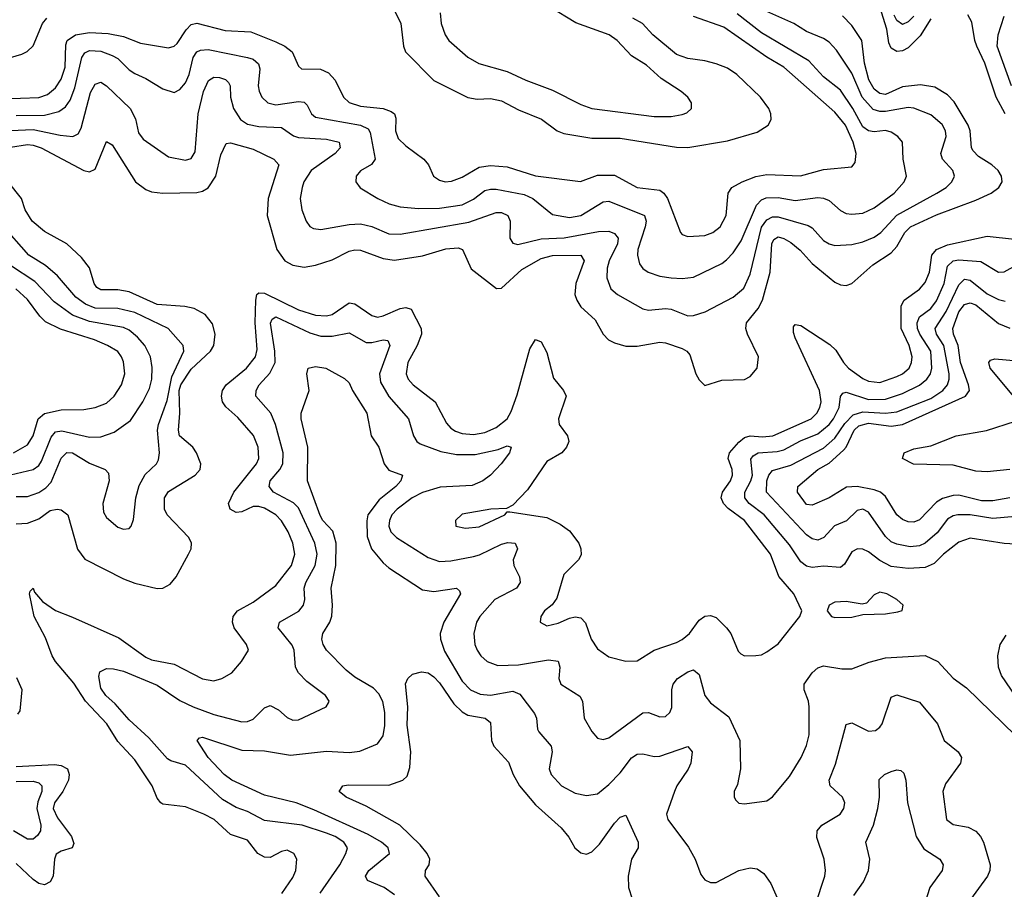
# Model space of a CAD drawing. Header units: inches. Extents: x 1308407 to 1441228, y 959628 to 1036311.
# Tile 479 of 656: x 1393863 to 1397351, y 982423 to 985504. Entities that reach past the tile are written whole.
import ezdxf

# ---------------------------------------------------------------- set-up
doc = ezdxf.new("R2010")
doc.units = ezdxf.units.IN
doc.header["$MEASUREMENT"] = 0
doc.layers.add('B3998', color=7, linetype='Continuous')

msp = doc.modelspace()

# ---------------------------------------------------------------- linework, layer by layer
at = {"layer": 'B3998', "color": 5}
for points, elevation in [([(1393830, 985111.2), (1393910, 985115.3), (1394005.5, 985094.5), (1394050.3, 985089.7), (1394070, 985099.3), (1394080.5, 985119.5), (1394113.9, 985246.1), (1394130, 985275.4), (1394150, 985283.2), (1394170, 985270.2), (1394254, 985190), (1394272.9, 985153), (1394283.6, 985103.6), (1394300.4, 985080.4), (1394390, 985018.4), (1394450, 985006.8), (1394470, 985012.2), (1394483.9, 985036.1), (1394494.6, 985170), (1394513.7, 985250), (1394531.7, 985288.3), (1394550, 985300.4), (1394570, 985298.8), (1394591.7, 985291.6), (1394601.8, 985281.8), (1394608.1, 985270), (1394609.6, 985230), (1394620.1, 985190), (1394645, 985150), (1394670, 985134.2), (1394710, 985125.3), (1394790, 985121.6), (1394832.3, 985092.3), (1394850, 985086.4), (1394950, 985081.1), (1394994.4, 985070), (1394998.5, 985050), (1394980.1, 985030), (1394895, 984970), (1394869.5, 984930), (1394863.2, 984910), (1394856.3, 984870), (1394862.7, 984830), (1394877.8, 984790), (1394890, 984771.7), (1394903.7, 984763.7), (1394930, 984760.2), (1395030, 984778.4), (1395070, 984780.4), (1395110, 984771.2), (1395170, 984745.7), (1395210, 984743.7), (1395453.3, 984786.7), (1395550, 984821), (1395570, 984820.5), (1395591.8, 984810), (1395600.1, 984790), (1395598.9, 984730), (1395610, 984712.9), (1395627.2, 984707.2), (1395710, 984727.9), (1395791.8, 984731.8), (1395913.3, 984753.3), (1395950, 984754.5), (1395970, 984747), (1395982.9, 984730), (1395980.7, 984710), (1395951.3, 984650), (1395943.4, 984623.4), (1395942.5, 984590), (1395956.8, 984550), (1395980.2, 984530), (1396070, 984479.3), (1396090, 984475.5), (1396150, 984481.4), (1396170, 984478.1), (1396230, 984455.3), (1396250, 984456.1), (1396290.9, 984469.1), (1396390, 984521.6), (1396427.5, 984552.5), (1396450, 984602.6), (1396490, 984768.8), (1396510, 984795.2), (1396530, 984805.6), (1396550, 984805.4), (1396655.5, 984775.5), (1396670, 984766.9), (1396710, 984722), (1396730, 984709.6), (1396750, 984704), (1396810, 984707.3), (1396850, 984717.4), (1396890, 984734), (1396913.3, 984750), (1396970, 984812), (1397111.7, 984890), (1397144.5, 984910), (1397164.5, 984930), (1397173.8, 984950), (1397168.7, 984970), (1397132.2, 985010), (1397126, 985030), (1397144.8, 985090), (1397142.2, 985110), (1397130, 985133.2), (1397090, 985166.4), (1397030, 985190.8), (1397010, 985192.4), (1396930, 985178.6), (1396910, 985178.5), (1396885.8, 985185.8), (1396847.7, 985230), (1396810, 985314.9), (1396755.7, 985395.7), (1396730, 985424.9), (1396710, 985437.9), (1396650, 985462.5), (1396605.3, 985490), (1396510, 985533)], 3040), ([(1395190, 985536.5), (1395213.3, 985490), (1395221.7, 985410), (1395229.3, 985390), (1395330, 985288.1), (1395450, 985228), (1395483, 985223), (1395530, 985225.1), (1395570, 985216.6), (1395630, 985184.2), (1395711.3, 985151.3), (1395766.2, 985110), (1395790, 985100.8), (1395890, 985083.9), (1395990, 985084.2), (1396190, 985052), (1396230, 985051.1), (1396370, 985074.6), (1396474.8, 985105.2), (1396513.6, 985130), (1396524.8, 985150), (1396524.1, 985170), (1396516.5, 985190), (1396486.6, 985230), (1396403.2, 985310), (1396370, 985332.4), (1396330, 985347.8), (1396290, 985358.2), (1396230, 985366), (1396190, 985380.5), (1396105.2, 985450), (1396069.1, 985490), (1396035.3, 985510)], 3120), ([(1395351.7, 985528.3), (1395355.9, 985490), (1395370.2, 985450), (1395382.8, 985430), (1395450, 985371.8), (1395488.8, 985348.8), (1395590, 985320.1), (1395655.3, 985290), (1395750, 985254.8), (1395850, 985203.4), (1395890, 985189), (1396110, 985161.5), (1396170, 985161.5), (1396210, 985167.6), (1396225.9, 985174.1), (1396242, 985190), (1396242.6, 985210), (1396229.7, 985230), (1396205.4, 985250), (1396135.4, 985295.4), (1396082.6, 985342.6), (1396030, 985376.5), (1395978.8, 985430), (1395950.9, 985450), (1395832.9, 985492.9), (1395739.1, 985550)], 3140), ([(1397090, 985506.6), (1397052.8, 985447.2), (1397010, 985404.1), (1396990, 985393.9), (1396970, 985391.4), (1396950, 985402.8), (1396942, 985422), (1396934.9, 985470), (1396909.5, 985550)], 2980), ([(1393670, 985219.3), (1393930, 985228), (1393960.8, 985239.2), (1393990, 985262.3), (1394010, 985292.8), (1394023.7, 985336.4), (1394025.5, 985414.5), (1394030.8, 985430), (1394059.8, 985450), (1394110, 985458.1), (1394175.7, 985455.7), (1394230, 985444.5), (1394290, 985420.3), (1394390, 985404.4), (1394410, 985410.1), (1394419.9, 985420.1), (1394452, 985468), (1394470, 985486.8), (1394490, 985491.8), (1394590, 985465.7), (1394681.1, 985461.1), (1394770, 985425.8), (1394801.5, 985410), (1394828.2, 985390), (1394850, 985339.3), (1394860.5, 985330), (1394928.2, 985328.2), (1394956.1, 985316.1), (1394979.8, 985290), (1395009.4, 985230), (1395030.1, 985210.1), (1395070, 985197.9), (1395150, 985189.3), (1395178.7, 985178.7), (1395190.1, 985170.1), (1395194.9, 985154.9), (1395194.2, 985110), (1395203.6, 985083.6), (1395230, 985056.8), (1395294.9, 985010), (1395311.3, 984990), (1395328.9, 984950), (1395350, 984935.2), (1395370, 984930.2), (1395392.4, 984932.4), (1395430, 984946.4), (1395490, 984982), (1395530, 984987.7), (1395590, 984982.2), (1395690.4, 984950.4), (1395849.1, 984930.9), (1395910, 984952.9), (1395970, 984953.4), (1396050, 984909.7), (1396130, 984900.6), (1396145.1, 984890), (1396157.4, 984870), (1396203.6, 984750), (1396210, 984742.6), (1396230, 984736.1), (1396290, 984739.1), (1396318.5, 984750), (1396344.2, 984770), (1396365.4, 984810), (1396372.8, 984890), (1396385, 984910), (1396422.4, 984930), (1396470, 984948.2), (1396510, 984956.1), (1396629, 984951), (1396710, 984972.9), (1396810, 984983.1), (1396821.8, 984998.2), (1396826.2, 985030), (1396815.8, 985070), (1396787.7, 985130), (1396750, 985177), (1396570, 985336.4), (1396510, 985370.9), (1396357.1, 985477.2), (1396250, 985515.8)], 3080), ([(1393810, 985364.4), (1393870, 985381.6), (1393888.8, 985391.2), (1393910, 985411.8), (1393943.5, 985490), (1393958.7, 985510)], 3120), ([(1393830, 985052.7), (1393890, 985061.7), (1393910, 985059.7), (1393938.5, 985050), (1394090, 984969.5), (1394110, 984965.2), (1394130, 984974), (1394170, 985072.2), (1394190, 985060.3), (1394272.4, 984930), (1394310, 984902.7), (1394330, 984894.7), (1394370, 984889.6), (1394490, 984891.9), (1394510, 984896.6), (1394530, 984908.7), (1394557.1, 984950), (1394574.6, 985025.4), (1394594.2, 985065.8), (1394610, 985067.9), (1394690, 985045.2), (1394763.1, 985010), (1394780.2, 984990), (1394743.4, 984870), (1394739.3, 984810), (1394773.4, 984690), (1394801.9, 984650), (1394830, 984634), (1394870, 984627.4), (1394910, 984634.3), (1394970, 984652.9), (1395030, 984684.2), (1395050, 984689.2), (1395070, 984687), (1395150, 984657.8), (1395190, 984651.7), (1395290, 984667.8), (1395372.2, 984692.2), (1395415.8, 984695.8), (1395431.3, 984690), (1395461.9, 984621.9), (1395551.6, 984551.5), (1395570, 984553.4), (1395641.4, 984618.6), (1395710, 984657.7), (1395750, 984669.1), (1395850.1, 984670.1), (1395862.7, 984650), (1395832.5, 984570), (1395829.5, 984530), (1395835.9, 984510), (1395850, 984486.2), (1395900.9, 984440.9), (1395929.6, 984389.6), (1395949.1, 984370), (1395970, 984358.8), (1396010, 984347.9), (1396050, 984346.9), (1396130, 984361.7), (1396150, 984359.8), (1396210, 984339.2), (1396225.8, 984330), (1396236.6, 984316.6), (1396258, 984250), (1396270, 984227.7), (1396290, 984208.2), (1396350, 984226.4), (1396430, 984229.4), (1396450, 984239.7), (1396475.2, 984270), (1396480.2, 984310), (1396440.4, 984390), (1396435.4, 984410), (1396437.4, 984430), (1396479.1, 984480.9), (1396494.4, 984510), (1396520.8, 984610), (1396527.2, 984710), (1396534.6, 984725.4), (1396550, 984734.3), (1396570, 984729.2), (1396594.6, 984714.6), (1396627.2, 984687.2), (1396670, 984639.8), (1396750, 984573.7), (1396770, 984564.3), (1396790, 984561.8), (1396810, 984569.3), (1396884.5, 984635.5), (1396950, 984677.6), (1396970, 984700.4), (1396998.9, 984750), (1397018.5, 984770), (1397110, 984812.9), (1397250, 984865.2), (1397303.7, 984890), (1397331.6, 984910), (1397342.9, 984930), (1397340.6, 984950), (1397329.1, 984970), (1397306.9, 984990), (1397259.6, 985019.5), (1397239.9, 985039.9), (1397234, 985050), (1397229.9, 985110), (1397222.9, 985130), (1397172.5, 985212.5), (1397150, 985237.6), (1397104.7, 985264.7), (1397053.8, 985273.8), (1396990, 985266.3), (1396930, 985239.1), (1396910, 985242.3), (1396890, 985257.6), (1396871.2, 985291.2), (1396855, 985350), (1396845.9, 985430), (1396810, 985483.9), (1396778, 985518)], 3020), ([(1393850, 985164.9), (1393950, 985166), (1394000.8, 985179.2), (1394024.7, 985195.3), (1394041, 985219), (1394057.4, 985262.6), (1394083.1, 985370), (1394093.4, 985386.6), (1394110, 985395), (1394150, 985392.9), (1394190, 985377.5), (1394210, 985366), (1394250, 985325.9), (1394270, 985313.6), (1394310, 985295.7), (1394370, 985258.6), (1394410, 985245.8), (1394430, 985256.2), (1394450, 985280.2), (1394463.1, 985310), (1394476.6, 985370), (1394490, 985390.1), (1394503.4, 985396.6), (1394530, 985398.5), (1394670, 985370.1), (1394690, 985363.6), (1394708.1, 985348.1), (1394713.3, 985330), (1394707.3, 985270), (1394710.7, 985250.7), (1394720.6, 985230), (1394741.5, 985210), (1394770, 985202.1), (1394850, 985214), (1394870, 985211.8), (1394881.2, 985201.2), (1394896.6, 985170), (1394910, 985158.6), (1395069.8, 985129.8), (1395097.2, 985117.3), (1395104.6, 985104.6), (1395122.3, 985010), (1395108.4, 984991.6), (1395070, 984968.3), (1395054.9, 984950), (1395054, 984930), (1395068.9, 984908.9), (1395131.5, 984870), (1395171.7, 984851.7), (1395210, 984840.9), (1395275.1, 984835.1), (1395350, 984836.1), (1395430, 984847.9), (1395470, 984867.9), (1395510, 984899.2), (1395530, 984904.2), (1395550, 984903.1), (1395650, 984884.3), (1395680.6, 984870), (1395750, 984814.2), (1395810, 984802.8), (1395850, 984810.1), (1395930, 984858.5), (1395950, 984861.2), (1396075.5, 984810), (1396081.9, 984790), (1396078.8, 984770), (1396052.5, 984690), (1396050.9, 984670), (1396058.6, 984638.6), (1396070, 984622.2), (1396089.1, 984609.1), (1396130, 984596), (1396170, 984589.6), (1396210, 984587.2), (1396250, 984592), (1396350, 984640.8), (1396366.7, 984653.2), (1396390, 984678.4), (1396419, 984721), (1396472.5, 984847.5), (1396490, 984866.2), (1396506.9, 984873.1), (1396550, 984874.7), (1396610, 984863.9), (1396690, 984873.6), (1396710, 984872.1), (1396730, 984863.2), (1396770, 984827.7), (1396790, 984817.7), (1396810, 984814.5), (1396850, 984819), (1396890, 984837.7), (1396960.6, 984890), (1396996.5, 984930), (1397003.7, 984950), (1396992.3, 985010), (1396989.8, 985070), (1396974, 985090), (1396950, 985105.6), (1396930, 985110.9), (1396890, 985106.9), (1396870.1, 985109.9), (1396850, 985124.9), (1396814.4, 985190), (1396770, 985254.5), (1396710, 985301.8), (1396658.6, 985358.6), (1396490, 985457), (1396404.2, 985524.2)], 3060), ([(1397030, 985516.3), (1397010, 985495.9), (1396990, 985487.3), (1396970, 985500.9), (1396960.5, 985520.5)], 2960), ([(1397354, 985170), (1397322, 985230), (1397282.2, 985350), (1397253.4, 985410), (1397246.2, 985430), (1397235.7, 985495.7), (1397221.2, 985521.2)], 2980), ([(1397375.9, 985270), (1397325.7, 985410), (1397329.5, 985450), (1397350, 985516.5)], 2960), ([(1393850, 983717.5), (1393890, 983719.9), (1393930, 983735.5), (1393970, 983765.5), (1393995.8, 983770), (1394010, 983767.1), (1394033.3, 983750), (1394067.9, 983627.9), (1394093.4, 983593.4), (1394230, 983523.7), (1394270, 983508), (1394350, 983488.4), (1394370, 983490.2), (1394395.3, 983504.7), (1394417.2, 983530), (1394460.9, 983610), (1394469.8, 983630), (1394470.8, 983650), (1394462, 983670), (1394384.5, 983750), (1394375.7, 983770), (1394375.4, 983810), (1394390, 983832.2), (1394484.1, 983890), (1394501.6, 983910), (1394504.9, 983930), (1394489.2, 983970), (1394475.8, 983990), (1394429, 984030), (1394425.1, 984050), (1394430, 984110), (1394427, 984190), (1394433.7, 984210), (1394470, 984265.6), (1394538.2, 984330), (1394549.9, 984350), (1394555.4, 984390), (1394546, 984426), (1394519.2, 984459.2), (1394480.7, 984480.7), (1394448, 984488), (1394350, 984494.9), (1394250, 984540.1), (1394210, 984547), (1394150, 984547.5), (1394135.8, 984555.8), (1394126.3, 984570), (1394110, 984624.4), (1394081.4, 984661.4), (1394029.4, 984709.4), (1393950, 984753.3), (1393906.8, 984790), (1393882.1, 984830), (1393869, 984870), (1393780.4, 984980.4)], 3020), ([(1393850, 983814.5), (1393890, 983814.9), (1393930, 983828.7), (1393954.8, 983845.2), (1393974, 983866), (1394009.1, 983950.9), (1394030, 983970.5), (1394050, 983969.2), (1394110, 983933.2), (1394165.7, 983910), (1394177.5, 983897.5), (1394179.8, 983870), (1394157.1, 983790), (1394159.8, 983759.8), (1394170, 983740.3), (1394210, 983705.7), (1394230, 983699.5), (1394250, 983701.6), (1394257.6, 983710), (1394266.1, 983733.9), (1394274.2, 983810), (1394285.9, 983854), (1394307.6, 983892.4), (1394347.8, 983930), (1394354.7, 983945.3), (1394358.1, 983970), (1394351.1, 984050), (1394354.7, 984070), (1394385.1, 984154.9), (1394401.4, 984238.6), (1394444.3, 984330), (1394441.7, 984350), (1394389, 984410), (1394270, 984466.8), (1394210, 984480.5), (1394130, 984482.2), (1394096, 984496), (1394061.4, 984521.4), (1393996.7, 984596.7), (1393953.7, 984633.7), (1393895, 984670), (1393798.9, 984778.9)], 3040), ([(1394791.6, 982408.4), (1394830, 982465.3), (1394840.3, 982490), (1394844, 982530), (1394834.3, 982550), (1394810, 982561.7), (1394790, 982557.3), (1394750, 982535.5), (1394730, 982537), (1394706.8, 982550), (1394670, 982596.8), (1394610, 982617.1), (1394551.7, 982670), (1394515.4, 982690), (1394450, 982715), (1394370, 982725.2), (1394362.8, 982730), (1394350, 982746), (1394332.2, 982790), (1394270, 982882.5), (1394210, 982947.3), (1394170.9, 983010), (1394095.7, 983090), (1394054, 983154), (1393989.6, 983230), (1393977.6, 983250), (1393954.1, 983314.1), (1393913.9, 983390), (1393897.6, 983470), (1393900.1, 983479.9), (1393910, 983490.3), (1393915.6, 983475.6), (1393943.1, 983443.1), (1393990, 983410.6), (1394050, 983387.9), (1394213.6, 983313.6), (1394310, 983245.4), (1394330, 983236.3), (1394410, 983220.4), (1394510, 983168.7), (1394550, 983162), (1394578.7, 983170), (1394614, 983190), (1394648.7, 983230), (1394673.3, 983270), (1394666, 983290), (1394622.2, 983350), (1394616.4, 983370), (1394618.9, 983390), (1394634.2, 983410), (1394690, 983440.1), (1394770, 983499.4), (1394825.8, 983570), (1394837.7, 983610), (1394830.3, 983650), (1394813.5, 983690), (1394790, 983729.2), (1394770.2, 983750.2), (1394730, 983773.9), (1394710, 983779.7), (1394690, 983779), (1394650, 983760.8), (1394630, 983758.4), (1394608.2, 983770), (1394602, 983790), (1394621.3, 983830), (1394701.7, 983930), (1394709.9, 983950), (1394707.5, 983990), (1394690.6, 984030.6), (1394635, 984095), (1394592.3, 984132.3), (1394580.5, 984150), (1394577.1, 984170), (1394581.2, 984190), (1394593.9, 984210), (1394665.9, 984270), (1394698.2, 984310), (1394704.1, 984335.9), (1394696.3, 984430), (1394699.2, 984510), (1394702.5, 984530), (1394710, 984536.9), (1394730, 984535.7), (1394850, 984476.5), (1394910, 984457.1), (1394950, 984455.1), (1394970, 984459.9), (1395030, 984500.6), (1395050, 984497.8), (1395110, 984455.8), (1395130, 984450.5), (1395150, 984455), (1395210, 984481.3), (1395230, 984484), (1395250, 984478.9), (1395284.7, 984410), (1395285.8, 984390), (1395271.1, 984350), (1395237.9, 984290), (1395231.9, 984250), (1395239.2, 984230), (1395256.6, 984210), (1395334.4, 984150), (1395375.2, 984075.2), (1395390, 984057.5), (1395406.2, 984046.2), (1395430, 984038.5), (1395470, 984035), (1395510, 984042.1), (1395550, 984059.1), (1395589, 984090), (1395603.6, 984116.4), (1395625, 984175), (1395670, 984337.7), (1395690, 984371.3), (1395710, 984362.2), (1395730, 984324.9), (1395754, 984234), (1395789.1, 984190), (1395798.2, 984170), (1395771.9, 984090), (1395773.8, 984070), (1395803.5, 984030), (1395807.6, 984010), (1395800.2, 983990), (1395783.6, 983970), (1395730, 983938.9), (1395661.6, 983838.4), (1395610, 983783.7), (1395587.4, 983772.6), (1395532, 983770), (1395430, 983752.1), (1395406, 983730), (1395408.2, 983710), (1395442.4, 983702.4), (1395490, 983707.3), (1395581.2, 983750), (1395590, 983761), (1395599, 983761), (1395730, 983740.4), (1395777, 983717), (1395810, 983693.1), (1395843, 983650), (1395850.8, 983630), (1395851.5, 983608.5), (1395842.8, 983590), (1395790, 983538.4), (1395765.9, 983454.1), (1395748.8, 983431.2), (1395722, 983410), (1395708.8, 983390), (1395706.7, 983370), (1395730, 983357), (1395770, 983366.4), (1395810, 983384.2), (1395830, 983388.2), (1395850, 983384.9), (1395867, 983367), (1395887, 983310), (1395910, 983274.6), (1395950, 983247.2), (1396010, 983231.4), (1396050, 983232.9), (1396109.9, 983270.1), (1396190, 983297.7), (1396210, 983308.8), (1396234.9, 983330), (1396270, 983376.8), (1396290, 983390.7), (1396310, 983393.3), (1396330, 983385.7), (1396367, 983350), (1396382.2, 983330), (1396407.4, 983267.4), (1396417.2, 983257.2), (1396430.3, 983250.3), (1396470, 983251.6), (1396490, 983254.3), (1396510, 983264), (1396550, 983293.1), (1396626.3, 983390), (1396634, 983410), (1396605.3, 983470), (1396551.7, 983531.7), (1396522.9, 983610), (1396430, 983729.4), (1396372.1, 983772.1), (1396355.4, 983790), (1396348.1, 983810), (1396352.9, 983830), (1396380.3, 983870), (1396388, 983890), (1396386.3, 983910), (1396372.8, 983950), (1396377.3, 983970), (1396410, 984007.7), (1396430, 984023.5), (1396450, 984029.4), (1396493.8, 984026.2), (1396530.8, 984030), (1396666.5, 984090), (1396686.5, 984110), (1396697.1, 984130), (1396701.7, 984150), (1396695.5, 984190), (1396610, 984377.2), (1396603.7, 984396.3), (1396603.9, 984416.1), (1396610, 984423.6), (1396630, 984421.1), (1396733.2, 984353.2), (1396753.4, 984333.4), (1396780.8, 984290), (1396799.1, 984270), (1396850, 984232.5), (1396870, 984223.8), (1396910, 984219.2), (1396970, 984239.4), (1396990.5, 984250), (1397013.5, 984270), (1397022.2, 984290), (1397024.1, 984310), (1397013.7, 984350), (1396984.9, 984410), (1396985.2, 984490), (1396995.6, 984510), (1397050, 984549.6), (1397070, 984572.4), (1397085.4, 984610), (1397094, 984670), (1397110, 984689.6), (1397150, 984706.1), (1397290, 984737.7), (1397386.3, 984726.3)], 2980), ([(1397430, 983643.8), (1397350, 983648.5), (1397230, 983667.3), (1397190, 983653.3), (1397135.7, 983610), (1397102.7, 983577.3), (1397070, 983562.8), (1397010, 983560.3), (1396950, 983567.3), (1396910, 983588), (1396870, 983619.4), (1396850, 983628.8), (1396830.7, 983629.3), (1396810, 983618.3), (1396784.6, 983575.4), (1396770, 983563.6), (1396710, 983568.4), (1396670, 983563.4), (1396650, 983567.9), (1396630, 983583.8), (1396590, 983643.8), (1396499.9, 983750), (1396446.6, 983790), (1396431.7, 983810), (1396431.9, 983830), (1396453.3, 983870), (1396458.5, 983890), (1396452.8, 983947.2), (1396460.5, 983959.5), (1396478.9, 983970), (1396546, 983974), (1396570, 983979.8), (1396628.2, 984011.8), (1396690, 984036.5), (1396729.9, 984070), (1396745.9, 984090), (1396765.5, 984130), (1396770.4, 984169.6), (1396778.8, 984181.2), (1396790, 984184.8), (1396870, 984158.3), (1396930, 984159.3), (1396990, 984179.3), (1397050.2, 984209.8), (1397076.7, 984230), (1397089.1, 984250), (1397093.4, 984270), (1397090.5, 984330), (1397051.4, 984390), (1397043.6, 984410), (1397042.4, 984430), (1397050, 984451.8), (1397090, 984480.5), (1397110, 984507.6), (1397137.1, 984570), (1397149.5, 984630.5), (1397170, 984649.3), (1397190, 984653), (1397267.8, 984647.8), (1397330, 984610.1), (1397350, 984610.7), (1397450, 984665.7)], 2960), ([(1393830, 983891.6), (1393909.9, 983910.1), (1393930, 983924.6), (1393940.3, 983939.7), (1393974.4, 984025.6), (1393990, 984044.3), (1394012.3, 984047.7), (1394110, 984024.6), (1394150, 984026.6), (1394197.1, 984042.9), (1394255.7, 984084.3), (1394299.2, 984150), (1394322.2, 984197.8), (1394330.4, 984230), (1394331.9, 984271.9), (1394325.6, 984310), (1394306.2, 984350), (1394279.9, 984379.9), (1394250, 984404.1), (1394230, 984413.6), (1394110, 984435.1), (1394050, 984457.2), (1393984.8, 984504.8), (1393916.5, 984576.5), (1393830, 984632.7)], 3060), ([(1397390, 983744.1), (1397310, 983736.4), (1397230, 983749.6), (1397186, 983750), (1397170, 983746.8), (1397150, 983734.2), (1397113.4, 983686.6), (1397070, 983649.9), (1397050, 983640.1), (1397017.1, 983637.1), (1396970, 983645.8), (1396950, 983654.6), (1396930, 983673.2), (1396870, 983759.9), (1396850, 983769.9), (1396830, 983764.8), (1396791.2, 983728.8), (1396749.1, 983710.9), (1396710.8, 983669.2), (1396690, 983660.2), (1396670, 983664.3), (1396650, 983678.5), (1396508.1, 983830), (1396510, 983870), (1396516.8, 983890), (1396530, 983907.2), (1396593.9, 983926.1), (1396710, 983986.5), (1396750, 984021.3), (1396786.3, 984073.7), (1396815.8, 984104.1), (1396850, 984114.5), (1396930, 984110.3), (1396970, 984115.2), (1397090, 984162.5), (1397133, 984190), (1397149.4, 984210.6), (1397155.5, 984230), (1397155.4, 984250), (1397136.3, 984350), (1397110.2, 984390), (1397105.5, 984410), (1397144.6, 984470), (1397190, 984564.4), (1397210, 984585.2), (1397230, 984580.8), (1397290, 984532.7), (1397330, 984512.6), (1397353.2, 984506.8)], 2940), ([(1393841.2, 983970), (1393890, 983998.4), (1393909.9, 984030.1), (1393928, 984090), (1393950, 984109.2), (1394010, 984121.4), (1394090, 984122.6), (1394130, 984130.1), (1394170, 984145.4), (1394197.7, 984170), (1394223.2, 984210), (1394234.5, 984250), (1394230, 984291.6), (1394223.7, 984310), (1394210, 984328.9), (1394174.2, 984350), (1394127.2, 984370), (1394007.2, 984407.2), (1393954, 984434), (1393933.7, 984453.7), (1393890, 984513.2), (1393849.4, 984550)], 3080), ([(1397370, 983810.5), (1397310, 983799.9), (1397270, 983799.9), (1397190, 983819), (1397170, 983818.5), (1397131.9, 983808.1), (1397110, 983794.3), (1397050, 983731.9), (1397030, 983724.3), (1397010, 983724.9), (1396990, 983733.1), (1396970.2, 983750.2), (1396930, 983814.8), (1396911.8, 983830), (1396890, 983838.5), (1396830, 983850.5), (1396792.2, 983847.8), (1396730.1, 983809.9), (1396670, 983784.6), (1396650, 983786.3), (1396618.6, 983830), (1396619.3, 983850), (1396689.9, 983910), (1396730, 983933.3), (1396780.6, 983979.4), (1396790, 983990.1), (1396819.1, 984050), (1396835, 984065), (1396870, 984074.5), (1396950, 984064.2), (1396989.6, 984070.4), (1397213.4, 984170), (1397227.4, 984190), (1397224.4, 984210), (1397195.5, 984290), (1397187.1, 984350), (1397171.3, 984390), (1397168.4, 984410), (1397190, 984468.9), (1397210, 984495.3), (1397230, 984500.9), (1397250, 984494.1), (1397330, 984427.9), (1397370, 984411.2)], 2920), ([(1394927.5, 982410), (1394996.2, 982510), (1395017.7, 982550), (1395024, 982570), (1395011.5, 982590), (1394980.2, 982610), (1394950, 982622.6), (1394863.5, 982650), (1394730, 982667.4), (1394670, 982699.1), (1394630, 982713.3), (1394581.2, 982741.2), (1394450, 982862.6), (1394398, 982878), (1394385.7, 982885.7), (1394319.6, 982959.6), (1394250, 983023.7), (1394200.8, 983080.8), (1394167.3, 983110), (1394150, 983136.2), (1394142.8, 983177.2), (1394146.7, 983193.3), (1394170, 983205.2), (1394195, 983204.9), (1394230, 983196), (1394350, 983146.3), (1394430, 983092.2), (1394477.2, 983070), (1394550, 983043), (1394650, 983016.6), (1394670, 983017.5), (1394690, 983026.2), (1394730, 983065.7), (1394750, 983074), (1394779.4, 983059.4), (1394810, 983031.8), (1394830, 983022), (1394850, 983023.8), (1394948.7, 983070), (1394956.6, 983083.4), (1394959.3, 983090), (1394946, 983110), (1394879.6, 983159.6), (1394849.9, 983189.8), (1394840.2, 983210), (1394834.7, 983270), (1394828.2, 983288.2), (1394778, 983350), (1394782.6, 983370), (1394851.2, 983408.8), (1394868.3, 983430), (1394872.2, 983450), (1394870.9, 983490), (1394875.8, 983510), (1394909.1, 983570), (1394916.8, 983610), (1394908, 983650), (1394850, 983774.2), (1394832.1, 983792.1), (1394761.9, 983830), (1394746, 983850), (1394749.9, 983870), (1394784.5, 983910), (1394795.4, 983930), (1394796, 983970), (1394768.6, 984070), (1394752.8, 984110), (1394699, 984170), (1394699.9, 984190), (1394711.2, 984210), (1394748.8, 984251.2), (1394767.6, 984290), (1394766.6, 984330), (1394751.4, 984428.6), (1394757.3, 984442.7), (1394770, 984451), (1394890, 984394.6), (1394930, 984383), (1394970, 984383), (1395030, 984394.6), (1395090, 984361), (1395110, 984360.4), (1395150, 984369.4), (1395167.1, 984367.1), (1395174.2, 984350), (1395137.3, 984250), (1395140.4, 984220.4), (1395170, 984169.4), (1395240.4, 984090), (1395258.3, 984030), (1395269.4, 984010), (1395281.3, 984001.3), (1395354.4, 983974.4), (1395410, 983963.7), (1395475.8, 983964.2), (1395558.2, 983981.8), (1395590, 983993.8), (1395604, 983990), (1395598, 983970), (1395568.3, 983930), (1395530.2, 983890), (1395503.8, 983870), (1395465.7, 983854.3), (1395352.3, 983847.7), (1395290, 983828.5), (1395253.5, 983810), (1395199.8, 983770), (1395181.5, 983750), (1395172.6, 983730), (1395170.8, 983710), (1395177.4, 983690), (1395197.2, 983670), (1395310, 983598.5), (1395350, 983584.6), (1395390, 983586.8), (1395470, 983601.9), (1395491.9, 983608.1), (1395570, 983645.7), (1395591.7, 983651.7), (1395618, 983650), (1395626.7, 983630), (1395610.9, 983590), (1395613, 983570), (1395633.7, 983530), (1395635.9, 983510), (1395622.6, 983490), (1395546.2, 983450), (1395492.6, 983390), (1395480.9, 983370), (1395471.8, 983330), (1395475, 983290), (1395483.2, 983270), (1395496.5, 983250), (1395518.5, 983230), (1395556, 983216), (1395630, 983218.1), (1395736.3, 983236.3), (1395770, 983231.2), (1395776.6, 983210), (1395772.9, 983170), (1395779.6, 983150), (1395847.3, 983107.3), (1395856.9, 983090), (1395861.8, 983030), (1395890, 982982.4), (1395910, 982958.7), (1395930, 982954.3), (1395950, 982960.2), (1396070, 983048.4), (1396090, 983050.2), (1396130, 983034.7), (1396150, 983034.9), (1396166, 983050), (1396172.9, 983067.1), (1396173.1, 983130), (1396177.5, 983150), (1396193.1, 983170), (1396230, 983194.2), (1396250, 983201.3), (1396270, 983183.8), (1396290.1, 983110), (1396310, 983083.7), (1396374.7, 983034.7), (1396414, 982950), (1396416, 982850), (1396405.1, 982794.9), (1396393.4, 982770), (1396394, 982750), (1396399.2, 982739.2), (1396410, 982728), (1396430, 982726), (1396510, 982737), (1396530, 982750.4), (1396590, 982822.4), (1396631.5, 982890), (1396650, 982933), (1396659.4, 982970), (1396659, 983070), (1396656.5, 983090), (1396641.2, 983130), (1396642, 983150), (1396670, 983190.2), (1396690, 983207.7), (1396710, 983214.4), (1396775.7, 983204.3), (1396810, 983204.5), (1396872.2, 983227.8), (1396930, 983243.3), (1397070, 983251.6), (1397114.7, 983230), (1397170, 983171.5), (1397217.2, 983137.2), (1397389.3, 982969.3)], 2960), ([(1395190, 982404.2), (1395153.7, 982430), (1395094.6, 982454.6), (1395088.2, 982470), (1395099.8, 982490), (1395172.7, 982550), (1395167.5, 982570), (1395144.6, 982590), (1395097.3, 982617.3), (1394904.3, 982704.3), (1394842.2, 982730), (1394730, 982756.6), (1394613.8, 982810), (1394586.7, 982830), (1394530.7, 982890), (1394491.8, 982950), (1394500.1, 982959.9), (1394510, 982961.7), (1394650, 982916.2), (1394730, 982913.3), (1394821.6, 982898.4), (1394950, 982912.8), (1395030, 982907.9), (1395067.9, 982912.1), (1395130, 982939.1), (1395150, 982966.4), (1395156.1, 983003.9), (1395155.6, 983050), (1395148.5, 983088.5), (1395135.3, 983115.3), (1395116.4, 983136.4), (1395050, 983174.8), (1395019.3, 983199.3), (1394949.9, 983269.9), (1394938.1, 983290), (1394933.3, 983310), (1394937.1, 983330), (1394961.7, 983370), (1394968.6, 983391.4), (1394970.9, 983430), (1394966.4, 983490), (1394982.8, 983570), (1394983.5, 983650), (1394971.9, 983691.9), (1394936.9, 983730), (1394927.1, 983747.1), (1394882.5, 983870), (1394883.8, 983990), (1394859.8, 984090), (1394859.8, 984110), (1394888, 984190), (1394879.7, 984250), (1394884.5, 984270), (1394910, 984275.5), (1394946.8, 984270), (1395013.1, 984233.1), (1395030, 984217.4), (1395041.3, 984190), (1395092.5, 984110), (1395107.8, 984030), (1395134.7, 983990), (1395154, 983930), (1395170, 983908), (1395218.4, 983890), (1395212.6, 983870), (1395195.3, 983850), (1395136.4, 983803.6), (1395096, 983750), (1395091.9, 983728.1), (1395093.4, 983673.4), (1395108.9, 983630), (1395150, 983580.1), (1395170, 983562.6), (1395290, 983484.2), (1395330, 983478.3), (1395410.1, 983490.1), (1395421.1, 983481.1), (1395424.7, 983470), (1395365.1, 983370), (1395351.8, 983330), (1395352.9, 983310), (1395367.3, 983267.3), (1395430, 983160.9), (1395460.2, 983130), (1395494.4, 983114.4), (1395530, 983111.5), (1395610, 983125.1), (1395634.5, 983114.5), (1395686.4, 983046.4), (1395693.7, 983030), (1395697.2, 982990), (1395701.7, 982981.7), (1395746, 982930), (1395749.4, 982910), (1395738.3, 982850), (1395745.4, 982830), (1395782.2, 982790), (1395830, 982763.9), (1395870, 982755.5), (1395910, 982761.9), (1395950, 982794.6), (1395990, 982836.4), (1396030, 982888.7), (1396050, 982901.6), (1396070, 982902.9), (1396110, 982893.3), (1396130, 982895), (1396230, 982928.8), (1396245.3, 982910), (1396239.8, 982870), (1396231.3, 982848.7), (1396190.8, 982790), (1396181.9, 982770), (1396154.5, 982690), (1396158.5, 982670), (1396232.2, 982572.2), (1396255, 982530), (1396275.8, 982475.8), (1396290, 982457.1), (1396310, 982447), (1396330, 982447.4), (1396410.6, 982489.4), (1396450, 982499.7), (1396475.4, 982495.4), (1396499.3, 982479.3), (1396523.7, 982443.7), (1396554.3, 982374.3)], 2940), ([(1397390, 984162.2), (1397300.5, 984270), (1397295.4, 984290), (1397301.6, 984298.4), (1397316.9, 984303.1), (1397410, 984294.7)], 2880), ([(1397370, 983910.2), (1397290, 983902.7), (1397250, 983904.7), (1397170, 983926), (1397029.5, 983929.5), (1396989.6, 983950), (1396996.4, 983970), (1397030, 983983.3), (1397090, 983994.9), (1397180.5, 984030), (1397288.1, 984048.1), (1397390, 984082.1)], 2880), ([(1397421.7, 983061.7), (1397341, 983181), (1397330.4, 983210.4), (1397328.1, 983250), (1397336.4, 983290), (1397356.8, 983323.2)], 2960), ([(1395350, 982396.5), (1395298.5, 982470), (1395300.3, 982490), (1395312.7, 982510), (1395316.1, 982530), (1395306.4, 982550), (1395281.3, 982581.3), (1395209.8, 982650), (1395090, 982717.5), (1395019.1, 982750), (1394994.3, 982770), (1395007, 982790), (1395026.2, 982793.8), (1395170, 982791.8), (1395219.6, 982810), (1395235.7, 982824.3), (1395244.7, 982855.3), (1395248.1, 982910), (1395235.8, 983004.2), (1395237.4, 983070), (1395229.2, 983150.8), (1395237.1, 983170), (1395254.5, 983185.5), (1395285.8, 983194.2), (1395310, 983189.6), (1395330, 983176.1), (1395350, 983154.3), (1395400.8, 983080.8), (1395430, 983052.1), (1395450, 983040.5), (1395512, 983030), (1395530, 983014.6), (1395533.5, 982950), (1395541.9, 982930), (1395593.7, 982873.7), (1395610.7, 982830), (1395633, 982790), (1395690, 982722), (1395780.6, 982640.6), (1395807.5, 982607.5), (1395829.4, 982570), (1395850, 982552.1), (1395870, 982548.2), (1395890, 982555.8), (1395916.9, 982583.1), (1395970, 982657.6), (1395990, 982679), (1396010, 982686), (1396053.4, 982590), (1396054, 982570), (1396030, 982529.6), (1396018.6, 982470), (1396019.3, 982430), (1396032.4, 982390)], 2920), ([(1393856.6, 983043.4), (1393864.2, 983055.8), (1393871.6, 983130), (1393853, 983173)], 3020), ([(1396682, 982370), (1396715.3, 982470), (1396717.6, 982490), (1396712.7, 982530), (1396686.2, 982606.2), (1396688.2, 982630), (1396704.7, 982650), (1396769.7, 982690), (1396782.8, 982710), (1396785.6, 982730), (1396777.7, 982750), (1396734, 982790), (1396730.7, 982810), (1396753, 982867), (1396790, 983006.7), (1396810, 983012.8), (1396870, 982983.7), (1396894.2, 982985.8), (1396910, 982997.2), (1396918, 983010), (1396950, 983103.7), (1396970, 983112.7), (1397050, 983086), (1397113.8, 983010), (1397137.2, 982950), (1397186.7, 982910), (1397198.6, 982890), (1397195, 982870), (1397142.8, 982797.2), (1397132.5, 982770), (1397145.4, 982670), (1397170, 982652.8), (1397223.2, 982643.2), (1397250, 982629.2), (1397266.8, 982610), (1397276.6, 982590), (1397300.2, 982510), (1397299.2, 982490), (1397291.3, 982470), (1397218.5, 982370)], 2940), ([(1393850, 982858.3), (1393985.6, 982865.6), (1394010, 982861.7), (1394031.5, 982850), (1394038, 982830), (1394035.1, 982810), (1394015.5, 982770), (1393985.6, 982730), (1393981.5, 982710), (1393996.4, 982676.4), (1394046.3, 982610), (1394054.8, 982585.2), (1394048.5, 982570), (1394010, 982558.1), (1393992.4, 982547.6), (1393985.5, 982530), (1393980.8, 982470), (1393970.6, 982449.4), (1393950, 982439.5), (1393930, 982444.1), (1393910, 982457.4), (1393850, 982514.7)], 2980), ([(1396818.2, 982401.8), (1396851.4, 982450), (1396869.4, 982490), (1396874.4, 982530), (1396859.8, 982590), (1396887.3, 982650), (1396903.1, 982710), (1396908.8, 982750), (1396907.9, 982812), (1396926.6, 982830), (1396950, 982841.1), (1396970, 982847), (1396983.9, 982843.9), (1396994.6, 982834.6), (1397002.2, 982810), (1397007.2, 982730), (1397038.1, 982610), (1397066.2, 982566.2), (1397122, 982530), (1397133.7, 982510), (1397130.2, 982490), (1397086.3, 982430), (1397047.6, 982307.6)], 2920), ([(1393850, 982805.5), (1393910, 982805.9), (1393930, 982800.5), (1393941, 982790), (1393941.2, 982770), (1393926.5, 982733.5), (1393923.5, 982710), (1393937.7, 982650), (1393936.9, 982630), (1393926.1, 982613.9), (1393910, 982600.5), (1393890, 982600.7), (1393841.2, 982630)], 2960)]:
    msp.add_lwpolyline(points, dxfattribs=dict(at, elevation=elevation))
at = {"layer": 'B3998', "color": 5, "elevation": 2980}
msp.add_lwpolyline([(1396910, 983475.8), (1396890, 983466.6), (1396863.1, 983436.9), (1396846.7, 983433.3), (1396790, 983443), (1396750, 983440.7), (1396730.8, 983430), (1396722.8, 983410), (1396738, 983390), (1396750, 983386), (1396810, 983387), (1396850, 983397.3), (1396930, 983399.5), (1396973.9, 983406.1), (1396989.3, 983410.7), (1396992.7, 983430), (1396969.4, 983450), (1396934.5, 983470)], close=True, dxfattribs=at)

doc.saveas('drawing.dxf')
